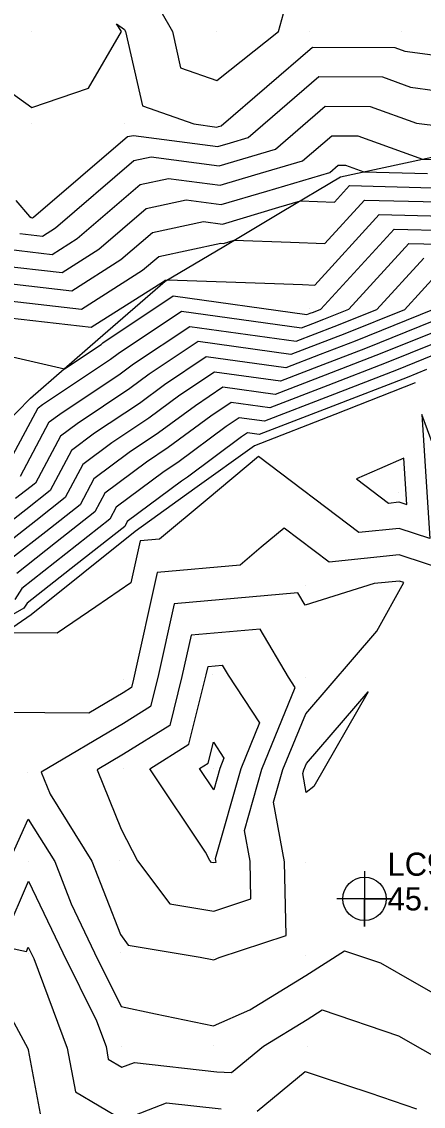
# Model space of a CAD drawing. Extents: x 2188792 to 2191981, y 386090 to 389710.
# Drawn here: x 2190179 to 2190222.5, y 387953.9 to 388071.3 of the extents above; entities that cross this region are included whole.
import ezdxf

# ---------------------------------------------------------------- set-up
doc = ezdxf.new("R2010")
doc.units = 0
for name, color, linetype in [('DTM Contours Major', 7, 'Continuous'), ('DTM Contours Minor', 7, 'Continuous'), ('Exist DTM QL2 LIDAR Elevation Point', 7, 'Continuous'), ('Exist DTM Regular Point Underwater CELL', 7, 'Continuous'), ('Exist DTM Regular Point Underwater Cogo Elevation', 7, 'Continuous'), ('Exist DTM Regular Point Underwater Cogo Number', 7, 'Continuous'), ('PH Exist DTM Breakline', 7, 'Continuous')]:
    doc.layers.add(name, color=color, linetype=linetype)

msp = doc.modelspace()

# ---------------------------------------------------------------- linework, layer by layer
at = {"layer": 'DTM Contours Major'}
for points in [[(2190190.13, 388079.29), (2190195.32, 388070.21), (2190196.21, 388066.29), (2190200.13, 388064.92), (2190206.8, 388070.21), (2190207.53, 388072.8)], [(2190176.33, 388044.95), (2190183.38, 388044.14), (2190187.38, 388046.68), (2190192.5, 388051.07), (2190196.8, 388051.99), (2190200.62, 388051.49), (2190205.54, 388052.95), (2190212.37, 388054.98), (2190213.26, 388055.75), (2190214.06, 388055.74), (2190216.05, 388055.03), (2190222.95, 388054.87)], [(2190177.27, 388022.91), (2190180.8, 388029.52), (2190181.25, 388029.86), (2190188.64, 388034.77), (2190189.47, 388035.39), (2190196.31, 388039.97), (2190209.31, 388038.15), (2190210.51, 388038.62), (2190211.73, 388039.09), (2190214.42, 388040.17), (2190220.93, 388047.28), (2190225.76, 388047.16)], [(2190227.72, 388039.33), (2190217.35, 388035.16), (2190211.87, 388033.04), (2190206.44, 388030.95), (2190200.78, 388031.74), (2190197.81, 388029.74), (2190193.83, 388026.79), (2190190.66, 388024.68), (2190186.83, 388021.83), (2190185.33, 388019.02), (2190181.61, 388016.1), (2190177.92, 388013.19)], [(2190225.69, 388011.69), (2190219.88, 388013.62), (2190212.28, 388012.82), (2190207.44, 388016.5), (2190204.95, 388014.42), (2190202.65, 388012.5), (2190193.68, 388011.71), (2190191.12, 388000.17), (2190190.89, 387999.24), (2190190.01, 387998.69), (2190186.28, 387996.47), (2190176.77, 387996.54)], [(2190209.55, 387990.34), (2190209.83, 387991.02), (2190216.51, 387998.78), (2190210.64, 387988.56), (2190209.82, 387987.9), (2190209.44, 387989.94), (2190209.55, 387990.34)], [(2190177.59, 387980.3), (2190179.72, 387985.02), (2190182.59, 387980.43), (2190184.38, 387975.84), (2190186.91, 387970.55), (2190189.79, 387964.73), (2190193.49, 387963.96), (2190199.79, 387962.65), (2190203.71, 387964.38), (2190209.78, 387968.11), (2190213.97, 387970.78), (2190217.84, 387969.47), (2190221.49, 387967.39), (2190229.35, 387962.91)]]:
    msp.add_lwpolyline(points, dxfattribs=at)
at = {"layer": 'DTM Contours Minor'}
for points in [[(2190173.86, 388066.47), (2190180.12, 388061.98), (2190186.24, 388064.09), (2190189.81, 388070.21), (2190189.28, 388071.05), (2190190.13, 388070.42), (2190190.25, 388070.21), (2190192.09, 388062.17), (2190197.66, 388060.21), (2190200.15, 388059.88), (2190200.33, 388059.93), (2190200.59, 388060.01), (2190210.49, 388068.52), (2190219.4, 388068.48), (2190220.47, 388068.1), (2190228.35, 388067.03)], [(2190178.39, 388051.94), (2190179.86, 388050.2), (2190180.03, 388050.08), (2190180.2, 388050.06), (2190180.3, 388050.12), (2190190.48, 388058.85), (2190191.12, 388058.98), (2190200.26, 388057.78), (2190201.63, 388058.19), (2190203.53, 388058.75), (2190211.18, 388065.33), (2190218.07, 388065.3), (2190221.11, 388064.21), (2190226.37, 388063.49)], [(2190178.8, 388048.37), (2190181.26, 388048.08), (2190182.66, 388048.97), (2190191.15, 388056.26), (2190193.01, 388056.65), (2190200.38, 388055.68), (2190202.94, 388056.44), (2190206.48, 388057.5), (2190211.87, 388062.13), (2190216.73, 388062.11), (2190221.75, 388060.31), (2190224.39, 388059.96)], [(2190177.56, 388046.66), (2190182.32, 388046.11), (2190185.02, 388047.83), (2190191.83, 388053.66), (2190194.9, 388054.32), (2190200.5, 388053.58), (2190204.24, 388054.7), (2190209.42, 388056.24), (2190212.57, 388058.94), (2190215.39, 388058.93), (2190222.39, 388056.42), (2190222.41, 388056.42), (2190222.44, 388056.4), (2190230.93, 388056.2)], [(2190175.09, 388043.24), (2190184.43, 388042.17), (2190189.74, 388045.54), (2190193.18, 388048.48), (2190198.69, 388049.66), (2190200.74, 388049.39), (2190206.85, 388051.21), (2190209.18, 388051.9), (2190212.88, 388051.77), (2190214.5, 388053.54), (2190223.51, 388053.32)], [(2190173.86, 388041.53), (2190185.49, 388040.19), (2190192.1, 388044.39), (2190193.85, 388045.89), (2190200.58, 388047.33), (2190200.86, 388047.29), (2190202, 388047.63), (2190208.12, 388047.41), (2190211.81, 388047.28), (2190216.11, 388051.97), (2190224.07, 388051.78)], [(2190172.62, 388039.82), (2190186.55, 388038.22), (2190194.46, 388043.24), (2190194.53, 388043.3), (2190194.83, 388043.36), (2190206.37, 388042.95), (2190209.4, 388042.84), (2190210.74, 388042.79), (2190217.72, 388050.41), (2190224.63, 388050.24)], [(2190174.23, 388035.9), (2190183.64, 388033.73), (2190187.6, 388036.37), (2190187.8, 388036.52), (2190195.41, 388041.62), (2190209.88, 388039.59), (2190210.24, 388039.73), (2190210.6, 388039.87), (2190211.41, 388040.19), (2190219.32, 388048.84), (2190225.2, 388048.7)], [(2190178.88, 388022.13), (2190182, 388027.98), (2190183.14, 388028.82), (2190189.68, 388033.18), (2190191.13, 388034.26), (2190197.2, 388038.32), (2190208.74, 388036.71), (2190210.79, 388037.5), (2190212.85, 388038.3), (2190217.44, 388040.14), (2190222.54, 388045.71)], [(2190224.14, 388044.15), (2190220.46, 388040.12), (2190213.98, 388037.51), (2190211.06, 388036.39), (2190208.16, 388035.27), (2190198.1, 388036.68), (2190192.8, 388033.13), (2190190.72, 388031.58), (2190185.02, 388027.79), (2190183.21, 388026.44), (2190180.49, 388021.36), (2190178.36, 388019.68)], [(2190223.47, 388040.1), (2190215.1, 388036.73), (2190211.33, 388035.27), (2190207.59, 388033.83), (2190198.99, 388035.03), (2190194.47, 388032), (2190191.76, 388029.98), (2190186.9, 388026.75), (2190184.41, 388024.9), (2190182.1, 388020.58), (2190179.45, 388018.49), (2190176.81, 388016.41)], [(2190226.49, 388040.07), (2190216.22, 388035.94), (2190211.6, 388034.16), (2190207.01, 388032.39), (2190199.89, 388033.38), (2190196.14, 388030.87), (2190192.79, 388028.39), (2190188.78, 388025.71), (2190185.62, 388023.36), (2190183.71, 388019.8), (2190180.53, 388017.29), (2190177.37, 388014.8)], [(2190226.09, 388037.44), (2190218.47, 388034.37), (2190212.14, 388031.93), (2190205.86, 388029.5), (2190201.68, 388030.09), (2190199.47, 388028.62), (2190194.87, 388025.2), (2190192.54, 388023.64), (2190188.03, 388020.29), (2190186.94, 388018.24), (2190182.69, 388014.9), (2190178.48, 388011.58)], [(2190224.47, 388035.55), (2190219.6, 388033.59), (2190212.42, 388030.82), (2190205.29, 388028.06), (2190202.57, 388028.44), (2190201.14, 388027.49), (2190195.91, 388023.6), (2190194.42, 388022.61), (2190189.24, 388018.75), (2190188.55, 388017.46), (2190183.78, 388013.71), (2190179.04, 388009.98), (2190178.28, 388008.77)], [(2190222.84, 388033.66), (2190220.72, 388032.8), (2190212.69, 388029.7), (2190204.72, 388026.62), (2190203.47, 388026.8), (2190202.81, 388026.36), (2190196.95, 388022), (2190196.3, 388021.57), (2190190.44, 388017.21), (2190190.16, 388016.68), (2190184.86, 388012.51), (2190179.6, 388008.37), (2190179.26, 388007.84), (2190173.35, 388004.47)], [(2190226.62, 388017.19), (2190222.32, 388028.78), (2190223.2, 388015.36), (2190219.86, 388016.47), (2190215.49, 388016.01), (2190204.65, 388024.24), (2190199.09, 388019.59), (2190193.94, 388015.29), (2190191.84, 388015.11), (2190190.84, 388010.56), (2190187.04, 388007.97), (2190182.87, 388005.13), (2190177.16, 388005.15)], [(2190219.84, 388019.33), (2190220.71, 388019.04), (2190220.38, 388024.06), (2190217.73, 388022.9), (2190215.25, 388021.82), (2190218.7, 388019.2), (2190219.84, 388019.33)], [(2190207.28, 387990.37), (2190209.76, 387996.4), (2190217.44, 388005.34), (2190220.39, 388010.61), (2190219.9, 388010.77), (2190217.18, 388010.49), (2190209.69, 388008.16), (2190208.9, 388009.49), (2190195.51, 388008.31), (2190193.74, 388000.32), (2190192.97, 387997.2), (2190190.03, 387995.36), (2190181.13, 387990.08), (2190182.08, 387987.71), (2190186.61, 387980.47), (2190189.7, 387972.52), (2190190.55, 387971.39), (2190198.32, 387970.09), (2190199.63, 387969.82), (2190199.82, 387969.78), (2190200.38, 387970.03), (2190207.63, 387972.42), (2190207.47, 387980.39), (2190206.28, 387986.86), (2190207.28, 387990.37)], [(2190208.63, 387999.24), (2190207.9, 388000.36), (2190204.81, 388005.58), (2190197.35, 388004.92), (2190196.36, 388000.46), (2190195.04, 387995.16), (2190190.05, 387992.03), (2190187.19, 387990.34), (2190189.78, 387983.92), (2190191.56, 387980.51), (2190195.06, 387975.85), (2190199.82, 387975.06), (2190203.82, 387976.38), (2190203.74, 387980.47), (2190203.13, 387983.79), (2190205, 387990.41), (2190208.63, 387999.24)], [(2190192.89, 387990.47), (2190197.12, 387993.12), (2190198.98, 388000.61), (2190199.18, 388001.52), (2190200.71, 388001.66), (2190201.35, 388000.59), (2190204.77, 387995.42), (2190202.72, 387990.45), (2190199.97, 387980.71), (2190200, 387980.54), (2190200.01, 387980.34), (2190199.81, 387980.27), (2190199.57, 387980.31), (2190199.39, 387980.55), (2190198.92, 387981.45), (2190192.89, 387990.47)], [(2190199.76, 387993.33), (2190200.9, 387991.6), (2190200.45, 387990.49), (2190199.8, 387988.18), (2190198.25, 387990.49), (2190199.2, 387991.08), (2190199.76, 387993.33)], [(2190177.33, 387972.68), (2190179.76, 387978.29), (2190183.47, 387970.54), (2190187.1, 387963.19), (2190188.14, 387960.41), (2190188.39, 387959.04), (2190189.87, 387958.17), (2190191.24, 387958.7), (2190200.12, 387957.69), (2190201.74, 387957.6), (2190205.2, 387960.46), (2190209.91, 387963.35), (2190211.52, 387964.38), (2190219.8, 387961.57), (2190227.6, 387957.13)], [(2190169.66, 387972.82), (2190179.52, 387970.7), (2190179.72, 387971.17), (2190180.03, 387970.53), (2190180.33, 387969.92), (2190183.95, 387960.24), (2190184.83, 387955.52), (2190189.96, 387952.47), (2190194.68, 387954.33), (2190200.59, 387953.66)], [(2190181.26, 387951.99), (2190179.76, 387960.07), (2190179.73, 387960.18), (2190174.18, 387970.34), (2190169.73, 387971.3), (2190167.47, 387970.3), (2190159.77, 387963.4), (2190155.95, 387960.16), (2190149.75, 387955.21), (2190140.06, 387950.05)], [(2190204.51, 387953.44), (2190209.68, 387957.7), (2190211.63, 387957.06), (2190216.68, 387955.4), (2190221.76, 387953.68)]]:
    msp.add_lwpolyline(points, dxfattribs=at)
at = {"layer": 'Exist DTM QL2 LIDAR Elevation Point'}
for p, q in [((2190180.12, 388070.21), (2190180.12, 388070.21)), ((2190190.13, 388070.21), (2190190.13, 388070.21)), ((2190200.13, 388070.21), (2190200.13, 388070.21)), ((2190210.13, 388070.21), (2190210.13, 388070.21)), ((2190220.13, 388070.21), (2190220.13, 388070.21)), ((2190180.12, 388060.21), (2190180.12, 388060.21)), ((2190190.13, 388060.21), (2190190.13, 388060.21)), ((2190200.13, 388060.21), (2190200.13, 388060.21)), ((2190180.12, 388050.2), (2190180.12, 388050.2)), ((2190210.13, 388040.2), (2190210.13, 388040.2)), ((2190219.83, 388020.33), (2190219.83, 388020.33)), ((2190209.69, 388010.24), (2190209.69, 388010.24)), ((2190219.9, 388010.58), (2190219.9, 388010.58)), ((2190190, 388000.11), (2190190, 388000.11)), ((2190199.66, 388000.65), (2190199.66, 388000.65)), ((2190209.7, 388000.29), (2190209.7, 388000.29)), ((2190190.06, 387990.46), (2190190.06, 387990.46)), ((2190199.8, 387990.5), (2190199.8, 387990.5)), ((2190209.84, 387990.33), (2190209.84, 387990.33)), ((2190179.67, 387990.01), (2190179.67, 387990.01)), ((2190179.77, 387980.4), (2190179.77, 387980.4)), ((2190189.63, 387980.5), (2190189.63, 387980.5)), ((2190199.8, 387980.55), (2190199.8, 387980.55)), ((2190209.73, 387980.34), (2190209.73, 387980.34)), ((2190179.72, 387970.52), (2190179.72, 387970.52)), ((2190189.71, 387970.56), (2190189.71, 387970.56)), ((2190199.82, 387970.01), (2190199.82, 387970.01)), ((2190209.72, 387970.26), (2190209.72, 387970.26)), ((2190179.73, 387960.07), (2190179.73, 387960.07)), ((2190189.84, 387960.47), (2190189.84, 387960.47)), ((2190199.78, 387960.54), (2190199.78, 387960.54)), ((2190209.99, 387960.39), (2190209.99, 387960.39))]:
    msp.add_line(p, q, dxfattribs=at)
at = {"layer": 'Exist DTM Regular Point Underwater CELL'}
msp.add_lwpolyline([(2190216.12, 387979.39), (2190216.12, 387973.39), (2190216.12, 387976.39), (2190219.12, 387976.39), (2190213.12, 387976.39)], dxfattribs=at)
msp.add_circle((2190216.12, 387976.39), 2.34, dxfattribs=at)
at = {"layer": 'PH Exist DTM Breakline'}
for points in [[(2190110.12, 387950.19), (2190110.71, 387953.41), (2190114.82, 387960.19), (2190118.93, 387966.97), (2190124.23, 387973.8), (2190129.52, 387980.62), (2190134.65, 387986.38), (2190139.79, 387992.13), (2190150.12, 388000.2), (2190156.09, 388006.27), (2190162.06, 388012.34), (2190168.04, 388018.42), (2190174.01, 388024.49), (2190179.98, 388030.56), (2190187.27, 388036.88), (2190194.55, 388043.2), (2190200.88, 388046.96), (2190207.2, 388050.73), (2190213.53, 388054.49), (2190222.4, 388056.39), (2190231.26, 388058.3), (2190240.13, 388060.21)], [(2190221.59, 388032.2), (2190212.91, 388028.8), (2190204.23, 388025.4), (2190197.75, 388020.77), (2190191.28, 388016.14), (2190185.65, 388011.63), (2190180.03, 388007.13), (2190173.94, 388002.93), (2190167.86, 387998.73), (2190160.91, 387993.33), (2190153.97, 387987.94), (2190149.31, 387982.06), (2190144.64, 387976.19), (2190139.98, 387970.31), (2190135.26, 387964.32), (2190130.54, 387958.33), (2190128.39, 387949.53), (2190126.24, 387940.72), (2190120.12, 387930.19), (2190116.16, 387924.04), (2190112.21, 387917.88)]]:
    msp.add_lwpolyline(points, dxfattribs=at)

# ---------------------------------------------------------------- texts
at = {"layer": 'Exist DTM Regular Point Underwater Cogo Elevation'}
msp.add_text('45.82', height=2.5, dxfattribs=at).set_placement((2190218.62, 387975.14))
at = {"layer": 'Exist DTM Regular Point Underwater Cogo Number'}
msp.add_text('LC950', height=2.5, dxfattribs=at).set_placement((2190218.62, 387978.89))

doc.saveas('drawing.dxf')
